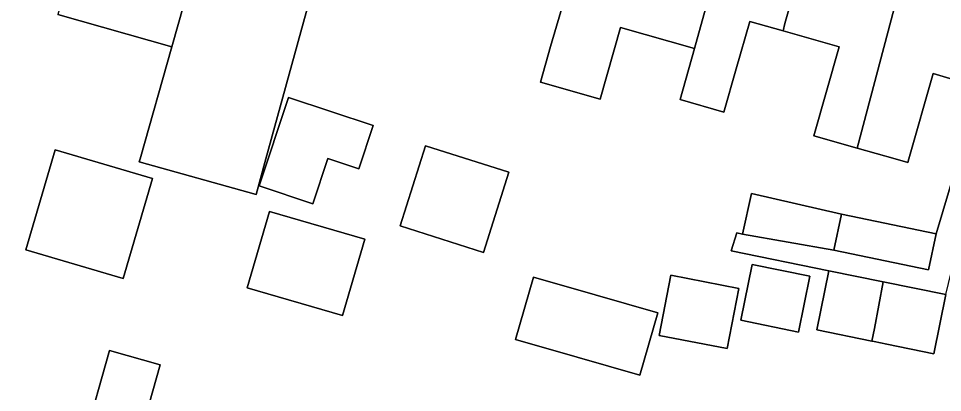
# Model space of a CAD drawing. Extents: x 158086 to 159499, y 382904 to 383981.
# Drawn here: x 158845 to 158897.5, y 383236.7 to 383258 of the extents above; entities that cross this region are included whole.
import ezdxf

# ---------------------------------------------------------------- set-up
doc = ezdxf.new("R2010")
doc.units = 0
for name, color, linetype in [('IMGEO_Erf', 7, 'Continuous'), ('IMGEO_Pand', 7, 'Continuous'), ('IMGEO_Voetpad_open', 7, 'Continuous')]:
    doc.layers.add(name, color=color, linetype=linetype)

msp = doc.modelspace()

# ---------------------------------------------------------------- linework, layer by layer
at = {"layer": 'IMGEO_Erf'}
for points in [[(158862.688, 383263.145), (158859.076, 383250), (158858.519, 383247.973), (158851.894, 383249.844), (158851.938, 383250), (158853.742, 383256.373), (158847.28, 383258.201)], [(158897.668, 383242.296), (158896.983, 383238.941), (158894.316, 383239.485), (158893.594, 383239.633), (158893.47, 383239.658), (158890.341, 383240.297), (158891.026, 383243.652), (158885.476, 383244.785), (158885.808, 383245.799), (158886.127, 383245.726), (158886.646, 383248.044), (158891.737, 383246.861), (158897.11, 383245.757), (158899.596, 383254.066), (158896.949, 383254.861), (158895.569, 383250), (158895.511, 383249.796), (158894.792, 383250), (158892.628, 383250.614), (158890.178, 383251.309), (158891.613, 383256.364), (158888.434, 383257.266), (158886.536, 383257.805), (158885.771, 383255.11), (158885.075, 383252.657), (158882.592, 383253.369), (158883.4, 383256.272), (158879.201, 383257.464), (158878.046, 383253.393), (158874.663, 383254.354), (158875.237, 383256.376), (158876.059, 383259.228)], [(158848.78, 383234.086), (158850.198, 383239.117), (158853.071, 383238.308), (158851.654, 383233.277)]]:
    msp.add_lwpolyline(points, dxfattribs=at)
for points in [[(158860.355, 383253.488), (158865.167, 383251.897), (158864.357, 383249.445), (158862.586, 383250.03), (158861.736, 383247.459), (158858.694, 383248.465)], [(158868.133, 383250.742), (158872.873, 383249.243), (158871.435, 383244.697), (158866.696, 383246.196)], [(158847.112, 383250.509), (158852.638, 383248.89), (158850.977, 383243.219), (158845.451, 383244.837)], [(158859.283, 383247.012), (158864.687, 383245.437), (158863.426, 383241.109), (158858.021, 383242.684)], [(158886.678, 383244.016), (158889.953, 383243.343), (158889.301, 383240.166), (158886.025, 383240.839)], [(158874.259, 383243.292), (158877.76, 383242.288), (158881.315, 383241.268), (158880.298, 383237.721), (158876.743, 383238.741), (158873.241, 383239.746)], [(158881.399, 383239.979), (158882.06, 383243.395), (158885.912, 383242.65), (158885.252, 383239.234)]]:
    msp.add_lwpolyline(points, close=True, dxfattribs=at)
at = {"layer": 'IMGEO_Pand'}
for points in [[(158852.621, 383277.474), (158847.28, 383258.201), (158853.742, 383256.373), (158859.187, 383275.616)], [(158859.187, 383275.616), (158853.742, 383256.373), (158851.938, 383250), (158851.894, 383249.844), (158858.519, 383247.973), (158859.076, 383250), (158862.688, 383263.145), (158862.741, 383263.337), (158863.437, 383265.794), (158865.294, 383273.04), (158865.516, 383273.825)], [(158886.119, 383267.128), (158884.137, 383267.691), (158883.83, 383268.241), (158882.465, 383268.629), (158881.661, 383268.426), (158878.93, 383269.192), (158876.059, 383259.228), (158875.237, 383256.376), (158874.663, 383254.354), (158878.046, 383253.393), (158879.201, 383257.464), (158883.4, 383256.272), (158884.025, 383258.517), (158883.702, 383258.609)], [(158890.944, 383266.219), (158889.07, 383266.751), (158888.208, 383266.534), (158887.783, 383266.655), (158886.119, 383267.128), (158883.702, 383258.609), (158884.025, 383258.517), (158883.4, 383256.272), (158882.592, 383253.369), (158885.075, 383252.657), (158885.771, 383255.11), (158886.536, 383257.805), (158888.434, 383257.266), (158888.526, 383257.692)], [(158892.628, 383250.614), (158896.238, 383264.276), (158894.257, 383264.838), (158893.965, 383265.362), (158890.944, 383266.219), (158888.526, 383257.692), (158888.434, 383257.266), (158891.613, 383256.364), (158890.178, 383251.309)], [(158901.962, 383262.629), (158900.931, 383262.921), (158900.632, 383263.458), (158899.586, 383263.755), (158898.786, 383263.553), (158896.238, 383264.276), (158892.628, 383250.614), (158894.792, 383250), (158895.511, 383249.796), (158895.569, 383250), (158896.949, 383254.861), (158899.596, 383254.066), (158899.797, 383254.006), (158899.953, 383254.553), (158899.691, 383254.627)], [(158860.355, 383253.488), (158858.694, 383248.465), (158861.736, 383247.459), (158862.586, 383250.03), (158864.357, 383249.445), (158865.167, 383251.897)], [(158871.435, 383244.697), (158872.873, 383249.243), (158868.133, 383250.742), (158866.696, 383246.196)], [(158852.638, 383248.89), (158847.112, 383250.509), (158845.451, 383244.837), (158850.977, 383243.219)], [(158891.737, 383246.861), (158886.646, 383248.044), (158886.127, 383245.726), (158891.316, 383244.815)], [(158863.426, 383241.109), (158864.687, 383245.437), (158859.283, 383247.012), (158858.021, 383242.684)], [(158897.11, 383245.757), (158891.737, 383246.861), (158891.316, 383244.815), (158896.689, 383243.711)], [(158889.953, 383243.343), (158886.678, 383244.016), (158886.025, 383240.839), (158889.301, 383240.166)], [(158881.315, 383241.268), (158877.76, 383242.288), (158874.259, 383243.292), (158873.241, 383239.746), (158876.743, 383238.741), (158880.298, 383237.721)], [(158881.399, 383239.979), (158885.252, 383239.234), (158885.912, 383242.65), (158882.06, 383243.395)], [(158894.113, 383243.022), (158891.026, 383243.652), (158890.341, 383240.297), (158893.47, 383239.658), (158893.608, 383240.379)], [(158897.668, 383242.296), (158894.113, 383243.022), (158893.608, 383240.379), (158893.47, 383239.658), (158893.594, 383239.633), (158894.316, 383239.485), (158896.983, 383238.941)], [(158850.267, 383228.353), (158851.654, 383233.277), (158853.071, 383238.308), (158850.198, 383239.117), (158848.78, 383234.086), (158845.038, 383220.803), (158850.532, 383219.256), (158851.887, 383224.069), (158852.876, 383227.619)]]:
    msp.add_lwpolyline(points, close=True, dxfattribs=at)
at = {"layer": 'IMGEO_Voetpad_open'}
msp.add_lwpolyline([(158902.966, 383262.296), (158904.001, 383266.212), (158903.057, 383266.48), (158901.962, 383262.629), (158899.691, 383254.627), (158899.953, 383254.553), (158899.797, 383254.006), (158899.596, 383254.066), (158897.11, 383245.757), (158896.689, 383243.711), (158891.316, 383244.815), (158886.127, 383245.726), (158885.808, 383245.799), (158885.476, 383244.785), (158891.026, 383243.652), (158894.113, 383243.022), (158897.668, 383242.296), (158899.161, 383248.468), (158899.349, 383249.51), (158899.919, 383251.525)], close=True, dxfattribs=at)

doc.saveas('drawing.dxf')
